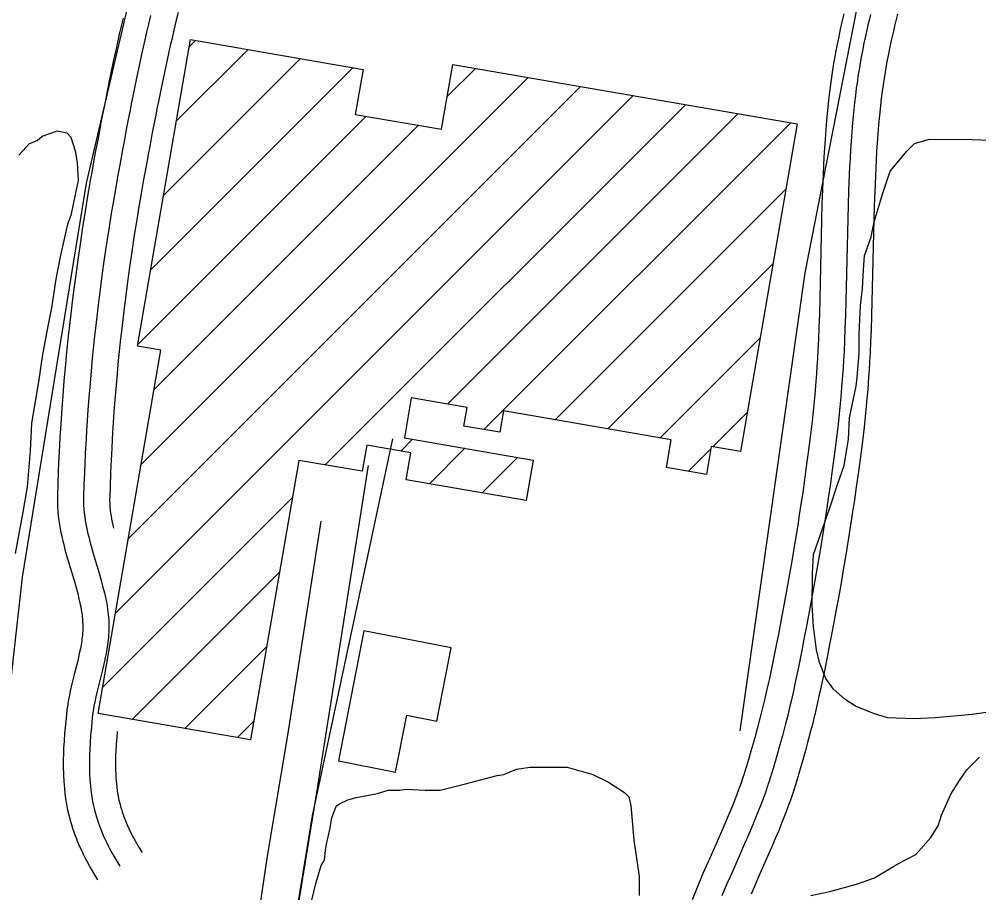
# Model space of a CAD drawing. Extents: x 3313442 to 3351311, y 721974 to 747360.
# Drawn here: x 3328357 to 3328908, y 731785 to 732286 of the extents above; entities that cross this region are included whole.
import ezdxf

# ---------------------------------------------------------------- set-up
doc = ezdxf.new("R2010")
doc.units = 0
for name, color, linetype in [('V-BLDG-OTLN', 7, 'Continuous'), ('V-RAIL-TRAK', 7, 'Continuous'), ('V-ROAD-CNTR', 7, 'Continuous'), ('V-SITE-VEGE', 7, 'Continuous'), ('V-TOPO-SHOR', 7, 'Continuous')]:
    doc.layers.add(name, color=color, linetype=linetype)

msp = doc.modelspace()

# ---------------------------------------------------------------- linework, layer by layer
at = {"layer": 'V-BLDG-OTLN'}
for p, q in [((3328454.56, 732270.6), (3328458.19, 732274.23)), ((3328447.19, 732227.87), (3328488.35, 732269.03)), ((3328439.82, 732185.15), (3328518.5, 732263.83)), ((3328432.45, 732142.42), (3328548.65, 732258.63)), ((3328602.74, 732242.01), (3328618.95, 732258.22)), ((3328427.13, 732031.04), (3328649.11, 732253.02)), ((3328419.76, 731988.31), (3328679.26, 732247.82)), ((3328412.39, 731945.59), (3328709.41, 732242.61)), ((3328532.66, 732030.5), (3328739.57, 732237.41)), ((3328425.08, 732099.7), (3328556.09, 732230.71)), ((3328602.92, 732065.41), (3328769.72, 732232.21)), ((3328434.5, 732073.76), (3328586.24, 732225.51)), ((3328623.74, 732050.87), (3328799.88, 732227.01)), ((3328664.63, 732056.41), (3328797.12, 732188.89)), ((3328694.79, 732051.21), (3328789.75, 732146.17)), ((3328724.94, 732046.01), (3328782.38, 732103.44)), ((3328755.17, 732040.88), (3328775.01, 732060.72)), ((3328575.98, 732038.47), (3328582.75, 732045.24)), ((3328592.58, 732019.71), (3328612.9, 732040.04)), ((3328741.08, 732026.79), (3328753.96, 732039.67)), ((3328622.73, 732014.51), (3328643.06, 732034.83)), ((3328405.02, 731902.86), (3328513.76, 732011.6)), ((3328421.93, 731884.42), (3328506.39, 731968.88)), ((3328452.08, 731879.22), (3328499.02, 731926.15)), ((3328482.24, 731874.01), (3328491.65, 731883.42))]:
    msp.add_line(p, q, dxfattribs=at)
for points in [[(3328402.42, 731887.78), (3328438.39, 732096.33), (3328424.9, 732098.65), (3328455.27, 732274.74), (3328554.4, 732257.64), (3328549.93, 732231.77), (3328599.5, 732223.22), (3328605.92, 732260.47), (3328803.58, 732226.37), (3328771.11, 732038.13), (3328754.2, 732041.05), (3328751.43, 732025.01), (3328728.58, 732028.95), (3328731.33, 732044.9), (3328634.91, 732061.54), (3328632.8, 732049.31), (3328612.32, 732052.84), (3328614.15, 732063.47), (3328582.09, 732069), (3328578.13, 732046.03), (3328652.07, 732033.28), (3328648.07, 732010.14), (3328579.22, 732022.02), (3328581.88, 732037.45), (3328556.48, 732041.83), (3328553.9, 732026.84), (3328517.47, 732033.12), (3328489.8, 731872.71)], [(3328554.83, 731935.34), (3328540.2, 731860.62), (3328573.1, 731854.17), (3328579.49, 731886.79), (3328596.75, 731883.42), (3328604.99, 731925.52)]]:
    msp.add_lwpolyline(points, close=True, dxfattribs=at)
at = {"layer": 'V-RAIL-TRAK'}
for points in [[(3328557.33, 732030.27), (3328527.57, 731842.43), (3328506.74, 731714.75), (3328502.25, 731666.03), (3328501.48, 731637.24), (3328500.53, 731597.55)], [(3329044.45, 731350.88), (3328850.29, 731344.11), (3328782, 731343.45), (3328755.43, 731346.81), (3328732.55, 731350.53), (3328706.73, 731359.42), (3328672.79, 731374.59), (3328644.39, 731393.08), (3328618.58, 731413.78), (3328591.29, 731439.65), (3328566.23, 731465.52), (3328544.13, 731502.46), (3328523.5, 731541.98), (3328509.88, 731570.42), (3328500.53, 731597.55), (3328496.64, 731608.82), (3328490.04, 731646.85), (3328487.15, 731695.95), (3328489.79, 731740.23), (3328499.47, 731805.92), (3328511.37, 731876.41), (3328530.34, 731998.19)]]:
    msp.add_lwpolyline(points, dxfattribs=at)
at = {"layer": 'V-ROAD-CNTR'}
for points in [[(3328448.23, 732290.23), (3328446.96, 732285.09), (3328445.79, 732280.21), (3328444.72, 732275.61), (3328443.73, 732271.28), (3328441.9, 732263.06), (3328440.35, 732255.86), (3328439.03, 732249.54), (3328437.9, 732244.03), (3328436.92, 732239.21), (3328436.08, 732235.01), (3328435.36, 732231.35), (3328434.12, 732224.97), (3328433.21, 732220.24), (3328432.53, 732216.72), (3328431.54, 732211.48), (3328431.05, 732208.89), (3328430.57, 732206.33), (3328429.44, 732200.22), (3328428.37, 732194.31), (3328427.36, 732188.59), (3328426.4, 732183.04), (3328425.5, 732177.66), (3328424.64, 732172.46), (3328423.04, 732162.35), (3328421.6, 732152.88), (3328420.32, 732144.01), (3328419.18, 732135.69), (3328418.15, 732127.89), (3328417.24, 732120.58), (3328416.42, 732113.73), (3328415.68, 732107.31), (3328415.03, 732101.29), (3328414.44, 732095.66), (3328413.91, 732090.38), (3328413.44, 732085.44), (3328412.61, 732076.15), (3328411.95, 732068.05), (3328411.41, 732060.97), (3328410.98, 732054.78), (3328410.63, 732049.37), (3328410.35, 732044.65), (3328409.9, 732036.37), (3328409.61, 732030.18), (3328409.41, 732025.55), (3328409.15, 732018.59), (3328408.95, 732011.71), (3328408.93, 732010.75), (3328408.93, 732009.84), (3328408.95, 732008.94), (3328408.99, 732008.11), (3328409.11, 732006.26), (3328409.28, 732004.49), (3328409.5, 732002.75), (3328409.76, 732001.03), (3328410.05, 731999.33), (3328410.38, 731997.66), (3328410.72, 731996.01), (3328411.11, 731994.29)], [(3328416.6, 732287.11), (3328415.49, 732282.36), (3328414.46, 732277.87), (3328412.6, 732269.47), (3328411.01, 732262.09), (3328409.66, 732255.64), (3328408.5, 732250.02), (3328407.51, 732245.12), (3328406.66, 732240.85), (3328405.92, 732237.13), (3328404.67, 732230.68), (3328403.74, 732225.89), (3328403.06, 732222.33), (3328402.06, 732217.05), (3328401.57, 732214.43), (3328401.08, 732211.83), (3328399.93, 732205.62), (3328398.84, 732199.59), (3328397.81, 732193.75), (3328396.83, 732188.08), (3328395.9, 732182.59), (3328395.03, 732177.25), (3328393.39, 732166.95), (3328391.93, 732157.27), (3328390.62, 732148.2), (3328389.44, 732139.68), (3328388.4, 732131.7), (3328387.46, 732124.23), (3328386.62, 732117.21), (3328385.87, 732110.64), (3328385.2, 732104.48), (3328384.6, 732098.71), (3328384.05, 732093.29), (3328383.57, 732088.2), (3328382.72, 732078.72), (3328382.04, 732070.41), (3328381.49, 732063.14), (3328381.05, 732056.79), (3328380.69, 732051.23), (3328380.4, 732046.36), (3328379.94, 732037.88), (3328379.64, 732031.52), (3328379.44, 732026.74), (3328379.17, 732019.6), (3328378.95, 732012.41), (3328378.93, 732010.95), (3328378.93, 732009.46), (3328378.97, 732008.01), (3328379.03, 732006.53), (3328379.2, 732003.83), (3328379.46, 732001.18), (3328379.78, 731998.65), (3328380.14, 731996.23), (3328380.54, 731993.92), (3328380.97, 731991.7), (3328381.42, 731989.59), (3328381.86, 731987.65)], [(3328432.38, 732288.62), (3328431.2, 732283.66), (3328430.1, 732278.98), (3328429.1, 732274.57), (3328427.25, 732266.27), (3328425.68, 732258.97), (3328424.34, 732252.59), (3328423.2, 732247.02), (3328422.22, 732242.16), (3328421.37, 732237.93), (3328420.64, 732234.24), (3328419.39, 732227.83), (3328418.48, 732223.06), (3328417.8, 732219.52), (3328416.8, 732214.26), (3328416.31, 732211.66), (3328415.83, 732209.08), (3328414.69, 732202.92), (3328413.61, 732196.95), (3328412.58, 732191.17), (3328411.62, 732185.56), (3328410.7, 732180.12), (3328409.83, 732174.86), (3328408.21, 732164.65), (3328406.76, 732155.08), (3328405.47, 732146.1), (3328404.31, 732137.69), (3328403.28, 732129.8), (3328402.35, 732122.4), (3328401.52, 732115.47), (3328400.78, 732108.97), (3328400.11, 732102.89), (3328399.52, 732097.18), (3328398.98, 732091.83), (3328398.51, 732086.82), (3328397.67, 732077.44), (3328396.99, 732069.23), (3328396.45, 732062.05), (3328396.01, 732055.78), (3328395.66, 732050.3), (3328395.37, 732045.51), (3328394.92, 732037.12), (3328394.62, 732030.85), (3328394.42, 732026.14), (3328394.16, 732019.1), (3328393.95, 732012.06), (3328393.93, 732010.85), (3328393.93, 732009.65), (3328393.96, 732008.48), (3328394.01, 732007.32), (3328394.16, 732005.04), (3328394.37, 732002.84), (3328394.64, 732000.7), (3328394.95, 731998.63), (3328395.3, 731996.62), (3328395.67, 731994.68), (3328396.07, 731992.8), (3328396.49, 731990.97)], [(3328830.26, 732289.45), (3328829.54, 732286.38), (3328828.26, 732280.67), (3328827.2, 732275.64), (3328826.32, 732271.23), (3328825.59, 732267.37), (3328824.98, 732263.97), (3328824.47, 732260.97), (3328823.64, 732255.79), (3328823.06, 732251.86), (3328822.65, 732248.89), (3328822.09, 732244.46), (3328821.58, 732240.02), (3328820.97, 732234.11), (3328820.44, 732228.39), (3328819.99, 732222.85), (3328819.59, 732217.5), (3328819.25, 732212.32), (3328818.95, 732207.3), (3328818.69, 732202.45), (3328818.46, 732197.74), (3328818.09, 732188.68), (3328817.8, 732180.15), (3328816.29, 732117.12), (3328816.02, 732109.38), (3328815.74, 732102.59), (3328815.46, 732096.67), (3328815.19, 732091.5), (3328814.92, 732086.98), (3328814.66, 732083.06), (3328814.15, 732076.15), (3328813.72, 732071), (3328813.37, 732067.17), (3328812.78, 732061.39), (3328812.13, 732055.62), (3328811.01, 732046.36), (3328809.9, 732037.67), (3328808.81, 732029.52), (3328807.75, 732021.89), (3328806.72, 732014.74), (3328805.73, 732008.05), (3328804.78, 732001.77), (3328803.86, 731995.9), (3328802.08, 731984.87), (3328800.46, 731975.23), (3328799, 731966.81), (3328797.69, 731959.44), (3328796.51, 731953), (3328794.39, 731941.7), (3328792.76, 731933.25), (3328791.51, 731926.92), (3328789.58, 731917.4), (3328787.61, 731907.9), (3328786.96, 731904.83), (3328785.65, 731899.01), (3328784.44, 731893.89)], [(3328845.62, 732289.13), (3328844.86, 732285.98), (3328844.16, 732283.02), (3328842.92, 732277.48), (3328841.89, 732272.62), (3328841.05, 732268.37), (3328840.34, 732264.65), (3328839.75, 732261.38), (3328839.27, 732258.52), (3328838.46, 732253.51), (3328837.91, 732249.75), (3328837.52, 732246.92), (3328836.98, 732242.66), (3328836.49, 732238.4), (3328835.9, 732232.66), (3328835.39, 732227.08), (3328834.94, 732221.68), (3328834.55, 732216.45), (3328834.22, 732211.37), (3328833.92, 732206.45), (3328833.67, 732201.69), (3328833.45, 732197.07), (3328833.08, 732188.11), (3328832.79, 732179.71), (3328831.28, 732116.69), (3328831.01, 732108.81), (3328830.73, 732101.93), (3328830.45, 732095.91), (3328830.16, 732090.65), (3328829.89, 732086.04), (3328829.62, 732082.01), (3328829.1, 732074.97), (3328828.66, 732069.69), (3328828.3, 732065.73), (3328827.7, 732059.8), (3328827.03, 732053.88), (3328825.89, 732044.5), (3328824.77, 732035.72), (3328823.67, 732027.5), (3328822.6, 732019.8), (3328821.57, 732012.58), (3328820.57, 732005.82), (3328819.6, 731999.48), (3328818.68, 731993.55), (3328816.88, 731982.43), (3328815.25, 731972.71), (3328813.77, 731964.21), (3328812.45, 731956.77), (3328811.26, 731950.27), (3328809.13, 731938.9), (3328807.48, 731930.37), (3328806.22, 731923.98), (3328804.28, 731914.39), (3328802.29, 731904.81), (3328801.61, 731901.62), (3328800.27, 731895.65), (3328799.04, 731890.44)], [(3328861.16, 732289.37), (3328860.18, 732285.51), (3328859.45, 732282.5), (3328858.78, 732279.67), (3328857.58, 732274.29), (3328856.59, 732269.61), (3328855.77, 732265.51), (3328855.09, 732261.93), (3328854.53, 732258.79), (3328854.06, 732256.07), (3328853.29, 732251.23), (3328852.76, 732247.63), (3328852.39, 732244.95), (3328851.87, 732240.86), (3328851.4, 732236.79), (3328850.83, 732231.2), (3328850.33, 732225.78), (3328849.9, 732220.51), (3328849.52, 732215.4), (3328849.19, 732210.43), (3328848.9, 732205.61), (3328848.65, 732200.93), (3328848.43, 732196.4), (3328848.07, 732187.55), (3328847.79, 732179.28), (3328846.28, 732116.25), (3328846, 732108.25), (3328845.72, 732101.27), (3328845.43, 732095.15), (3328845.14, 732089.8), (3328844.86, 732085.1), (3328844.59, 732080.97), (3328844.06, 732073.79), (3328843.6, 732068.38), (3328843.23, 732064.3), (3328842.61, 732058.21), (3328841.93, 732052.13), (3328840.78, 732042.65), (3328839.64, 732033.78), (3328838.53, 732025.48), (3328837.46, 732017.7), (3328836.41, 732010.42), (3328835.4, 732003.59), (3328834.43, 731997.2), (3328833.49, 731991.2), (3328831.68, 731979.99), (3328830.03, 731970.18), (3328828.55, 731961.61), (3328827.21, 731954.11), (3328826.01, 731947.54), (3328823.86, 731936.09), (3328822.2, 731927.49), (3328820.92, 731921.04), (3328818.97, 731911.39), (3328816.97, 731901.72), (3328816.26, 731898.41), (3328814.89, 731892.28), (3328813.64, 731886.99)], [(3328571.23, 732045.51), (3328525.19, 731828.95), (3328510.99, 731742.47), (3328507.2, 731690.7), (3328505.8, 731629.25), (3328513.45, 731587.84), (3328530.51, 731544.87), (3328545.28, 731509.75), (3328564.76, 731482.39), (3328592.31, 731451.44), (3328626.92, 731419.18), (3328660.48, 731392.62), (3328691.06, 731375.1), (3328724.49, 731361.42), (3328760.56, 731355.26), (3328804.61, 731351.15), (3328890.83, 731352.28), (3329062.65, 731356.7)], [(3328381.9, 731987.46), (3328382.36, 731985.58), (3328383.3, 731981.92), (3328384.24, 731978.51), (3328385.15, 731975.36), (3328388.5, 731964.09), (3328389.65, 731960.05), (3328390.58, 731956.61), (3328391.3, 731953.67), (3328391.87, 731951.16), (3328392.3, 731949.01), (3328392.63, 731947.16), (3328392.88, 731945.57), (3328393.07, 731944.2), (3328393.21, 731943.02), (3328393.3, 731942.07), (3328393.44, 731940.23), (3328393.5, 731938.95), (3328393.52, 731938.06), (3328393.51, 731936.61), (3328393.47, 731935.17), (3328393.39, 731934.01), (3328393.3, 731932.83), (3328393.18, 731931.68), (3328393.04, 731930.54), (3328392.89, 731929.46), (3328392.53, 731927.18), (3328392.14, 731925.05), (3328391.72, 731922.99), (3328391.3, 731921.06), (3328390.4, 731917.24), (3328388.65, 731910.26), (3328387.31, 731904.82), (3328386.34, 731900.58), (3328385.65, 731897.31), (3328385.18, 731894.8), (3328384.84, 731892.84), (3328384.41, 731889.95), (3328384.07, 731887.07), (3328383.5, 731881.37), (3328383.07, 731876.36), (3328382.74, 731871.9), (3328382.52, 731867.94), (3328382.38, 731864.44), (3328382.31, 731861.34), (3328382.29, 731858.62), (3328382.3, 731856.22), (3328382.35, 731854.1), (3328382.41, 731852.2), (3328382.58, 731849), (3328382.76, 731846.54), (3328382.93, 731844.64), (3328383.22, 731841.88), (3328383.59, 731839.11), (3328383.84, 731837.46), (3328384.1, 731835.9), (3328384.39, 731834.34), (3328384.99, 731831.51), (3328385.63, 731828.83), (3328386.3, 731826.35), (3328386.97, 731824.04), (3328387.65, 731821.9), (3328388.33, 731819.91), (3328388.99, 731818.06), (3328389.65, 731816.34), (3328390.3, 731814.7), (3328391.52, 731811.79), (3328392.68, 731809.22), (3328393.73, 731807), (3328394.68, 731805.08), (3328395.56, 731803.37), (3328397.08, 731800.54), (3328398.31, 731798.35), (3328400.16, 731795.19), (3328402.01, 731792.19)], [(3328396.49, 731990.97), (3328396.91, 731989.21), (3328397.79, 731985.78), (3328398.68, 731982.58), (3328399.54, 731979.57), (3328402.9, 731968.29), (3328404.11, 731964.06), (3328405.1, 731960.36), (3328405.9, 731957.12), (3328406.54, 731954.29), (3328407.04, 731951.81), (3328407.43, 731949.64), (3328407.73, 731947.74), (3328407.95, 731946.08), (3328408.12, 731944.63), (3328408.25, 731943.36), (3328408.41, 731941.13), (3328408.49, 731939.47), (3328408.52, 731938.21), (3328408.51, 731936.34), (3328408.45, 731934.46), (3328408.36, 731932.93), (3328408.23, 731931.44), (3328408.08, 731930), (3328407.92, 731928.61), (3328407.73, 731927.26), (3328407.31, 731924.65), (3328406.86, 731922.2), (3328406.4, 731919.9), (3328405.92, 731917.74), (3328404.98, 731913.71), (3328403.21, 731906.64), (3328401.9, 731901.34), (3328400.99, 731897.37), (3328400.36, 731894.38), (3328399.94, 731892.15), (3328399.66, 731890.47), (3328399.28, 731887.95), (3328398.98, 731885.44), (3328398.44, 731879.98), (3328398.02, 731875.17), (3328397.71, 731870.93), (3328397.5, 731867.22), (3328397.37, 731863.96), (3328397.31, 731861.11), (3328397.29, 731858.61), (3328397.3, 731856.43), (3328397.34, 731854.52), (3328397.4, 731852.85), (3328397.55, 731849.93), (3328397.71, 731847.74), (3328397.85, 731846.11), (3328398.12, 731843.66), (3328398.44, 731841.22), (3328398.65, 731839.85), (3328398.87, 731838.53), (3328399.11, 731837.26), (3328399.62, 731834.8), (3328400.17, 731832.52), (3328400.74, 731830.4), (3328401.32, 731828.42), (3328401.91, 731826.58), (3328402.49, 731824.86), (3328403.06, 731823.26), (3328403.63, 731821.77), (3328404.18, 731820.37), (3328405.28, 731817.77), (3328406.29, 731815.51), (3328407.23, 731813.55), (3328408.07, 731811.84), (3328408.84, 731810.35), (3328410.23, 731807.75), (3328411.32, 731805.81), (3328413.01, 731802.93), (3328414.78, 731800.06)], [(3328784.47, 731894.03), (3328783.37, 731889.54), (3328782.39, 731885.69), (3328780.6, 731878.91), (3328779.22, 731873.86), (3328777.06, 731866.23), (3328774.85, 731858.64), (3328773.98, 731855.8), (3328773.11, 731853.08), (3328772.23, 731850.45), (3328771.35, 731847.9), (3328770.47, 731845.44), (3328769.58, 731843.05), (3328768.72, 731840.76), (3328766.94, 731836.24), (3328765.23, 731832.02), (3328763.57, 731828.06), (3328761.99, 731824.35), (3328758.91, 731817.29), (3328753.4, 731804.8), (3328751.31, 731800.04), (3328749.49, 731795.83), (3328747.92, 731792.11), (3328746.55, 731788.83), (3328745.35, 731785.91), (3328743.33, 731780.82)], [(3328799.04, 731890.44), (3328797.92, 731885.9), (3328796.91, 731881.93), (3328795.09, 731875.01), (3328793.67, 731869.83), (3328791.48, 731862.09), (3328789.22, 731854.36), (3328788.3, 731851.33), (3328787.37, 731848.42), (3328786.43, 731845.62), (3328785.5, 731842.91), (3328784.56, 731840.3), (3328783.63, 731837.79), (3328782.71, 731835.36), (3328780.87, 731830.67), (3328779.1, 731826.3), (3328777.39, 731822.22), (3328775.76, 731818.4), (3328772.65, 731811.26), (3328767.13, 731798.76), (3328765.07, 731794.06), (3328763.28, 731789.92), (3328761.74, 731786.29), (3328760.41, 731783.1)], [(3328813.6, 731886.85), (3328812.47, 731882.25), (3328811.43, 731878.17), (3328809.57, 731871.12), (3328808.12, 731865.81), (3328805.89, 731857.94), (3328803.6, 731850.07), (3328802.62, 731846.87), (3328801.63, 731843.76), (3328800.64, 731840.79), (3328799.64, 731837.92), (3328798.66, 731835.17), (3328797.68, 731832.53), (3328796.71, 731829.96), (3328794.8, 731825.11), (3328792.96, 731820.58), (3328791.21, 731816.38), (3328789.53, 731812.46), (3328786.38, 731805.24), (3328780.86, 731792.72), (3328778.82, 731788.08), (3328777.07, 731784.02)], [(3328413.27, 731877.4), (3328412.97, 731873.98), (3328412.68, 731869.97), (3328412.49, 731866.5), (3328412.37, 731863.48), (3328412.3, 731860.87), (3328412.29, 731858.6), (3328412.3, 731856.64), (3328412.34, 731854.93), (3328412.39, 731853.49), (3328412.52, 731850.86), (3328412.66, 731848.95), (3328412.78, 731847.58), (3328413.01, 731845.44), (3328413.29, 731843.33), (3328413.46, 731842.24), (3328413.64, 731841.16), (3328413.83, 731840.17), (3328414.26, 731838.09), (3328414.71, 731836.21), (3328415.18, 731834.45), (3328415.67, 731832.8), (3328416.16, 731831.26), (3328416.65, 731829.81), (3328417.14, 731828.46), (3328417.62, 731827.19), (3328418.07, 731826.05), (3328419.03, 731823.76), (3328419.91, 731821.8), (3328420.72, 731820.1), (3328421.47, 731818.6), (3328422.12, 731817.32), (3328423.38, 731814.97), (3328424.33, 731813.28), (3328425.87, 731810.66), (3328427.55, 731807.93)]]:
    msp.add_lwpolyline(points, dxfattribs=at)
at = {"layer": 'V-SITE-VEGE'}
for points in [[(3328356.89, 732208.39), (3328361.16, 732213.25), (3328362.98, 732215.07), (3328367.24, 732216.89), (3328370.29, 732219.32), (3328375.77, 732221.14), (3328378.81, 732222.35), (3328384.28, 732221.13), (3328386.71, 732218.69), (3328389.14, 732210.78), (3328390.35, 732204.09), (3328390.94, 732193.74), (3328389.11, 732185.84), (3328386.66, 732173.67), (3328384.83, 732168.81), (3328380.55, 732149.95), (3328378.1, 732137.18), (3328375.64, 732120.76), (3328373.2, 732109.2), (3328370.14, 732092.78), (3328368.29, 732079.4), (3328364.01, 732054.46), (3328363.38, 732038.64), (3328361.53, 732017.96), (3328359.08, 732003.36), (3328354.79, 731979.64)], [(3328919.86, 731889.53), (3328904.04, 731887.11), (3328882.74, 731885.31), (3328870.58, 731884.72), (3328855.37, 731885.35), (3328847.46, 731887.79), (3328837.12, 731892.06), (3328831.04, 731895.72), (3328824.36, 731901.81), (3328820.11, 731907.9), (3328816.47, 731917.03), (3328814.66, 731924.33), (3328812.85, 731937.72), (3328812.25, 731949.89), (3328812.27, 731968.14), (3328812.89, 731979.09), (3328822.05, 732005.24), (3328826.94, 732019.83), (3328830.6, 732030.17), (3328833.05, 732045.38), (3328833.67, 732057.54), (3328837.35, 732075.79), (3328837.96, 732080.66), (3328839.19, 732094.65), (3328839.21, 732105.6), (3328839.83, 732122.02), (3328841.06, 732131.76), (3328841.68, 732142.71), (3328842.3, 732150.61), (3328845.97, 732161.56), (3328847.8, 732170.08), (3328852.69, 732186.49), (3328856.96, 732199.27), (3328866.71, 732210.81), (3328870.98, 732215.07), (3328879.49, 732217.49), (3328903.83, 732217.46), (3328919.04, 732216.83)], [(3328811.44, 731783.19), (3328822.4, 731785.61), (3328837.61, 731789.86), (3328847.96, 731793.49), (3328861.35, 731801.38), (3328871.7, 731806.85), (3328880.23, 731816.57), (3328884.49, 731823.26), (3328886.33, 731829.34), (3328891.82, 731841.5), (3328896.69, 731849.4), (3328900.96, 731855.48), (3328908.27, 731862.78)], [(3328524.9, 731780.5), (3328527.34, 731790.23), (3328530.39, 731800.57), (3328532.22, 731803.61), (3328532.84, 731809.08), (3328533.45, 731812.73), (3328535.29, 731821.25), (3328536.51, 731827.94), (3328538.95, 731834.62), (3328540.78, 731835.84), (3328545.65, 731838.27), (3328550.52, 731839.48), (3328562.69, 731841.9), (3328568.77, 731843.71), (3328575.47, 731843.71), (3328579.12, 731844.31), (3328590.07, 731843.69), (3328598.58, 731843.68), (3328613.19, 731847.31), (3328621.71, 731849.73), (3328631.45, 731852.16), (3328635.1, 731852.76), (3328642.4, 731855.79), (3328650.31, 731857), (3328671.61, 731856.97), (3328686.2, 731852.7), (3328695.32, 731848.43), (3328704.44, 731842.34), (3328706.87, 731839.9), (3328708.08, 731835.03), (3328709.88, 731814.95), (3328712.9, 731794.26), (3328712.89, 731783.31)]]:
    msp.add_lwpolyline(points, dxfattribs=at)
at = {"layer": 'V-TOPO-SHOR'}
for points in [[(3328849.95, 732354.61), (3328808.03, 732140.86), (3328770.67, 731877.8)], [(3328287.65, 732336.47), (3328431.83, 732347.8), (3328395.47, 732192.26), (3328358.68, 731966.06), (3328342.31, 731820.32)]]:
    msp.add_lwpolyline(points, dxfattribs=at)

doc.saveas('drawing.dxf')
